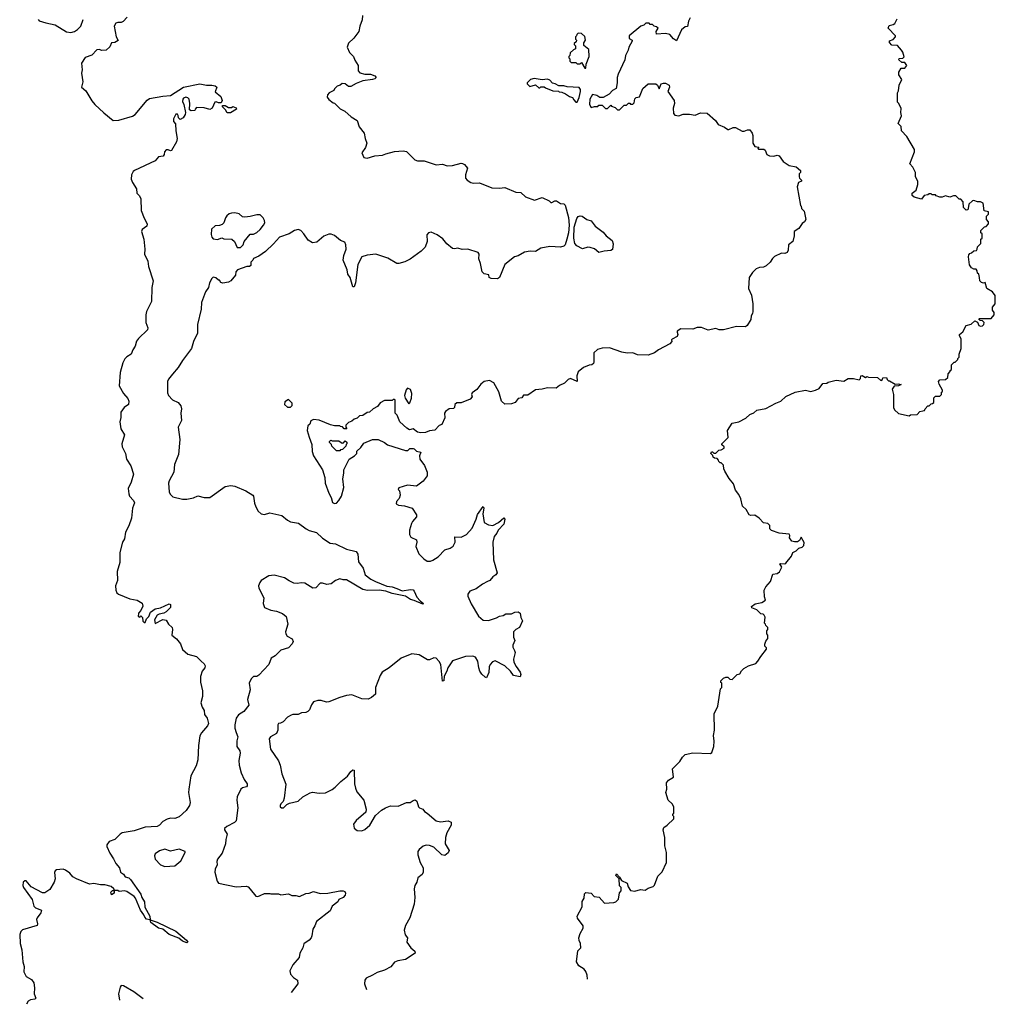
# Model space of a CAD drawing. Extents: x 2293139 to 2515392, y 824115 to 1006937.
# Tile 323 of 417: x 2441366 to 2450292, y 835708 to 844713. Entities that reach past the tile are written whole.
import ezdxf

# ---------------------------------------------------------------- set-up
doc = ezdxf.new("R2010")
doc.units = 0

msp = doc.modelspace()

# ---------------------------------------------------------------- linework, layer by layer
at = {"layer": '0CON10XD'}
for points in [[(2442350, 844735), (2442313.6, 844696.4), (2442295, 844687.5), (2442265, 844687.5), (2442245, 844680), (2442230, 844655), (2442247.5, 844555), (2442268.3, 844521.7), (2442237, 844503), (2442205, 844500), (2442190, 844465), (2442157, 844433), (2442115, 844432.5), (2442095, 844440), (2442073, 844437), (2442025, 844390), (2441963.6, 844366.4), (2441932.5, 844315), (2441936.2, 844255), (2441930, 844225), (2441944.3, 844145), (2441932.9, 844095), (2441971.3, 844061.3), (2442025, 843970), (2442055, 843936.7), (2442135, 843860), (2442220.8, 843790.8), (2442272.5, 843795), (2442398, 843832), (2442422.5, 843845), (2442531.7, 843978.3), (2442555, 843991.2), (2442675, 844013.3), (2442745, 844018.6), (2442865, 844095.7), (2443015, 844125.8), (2443074.1, 844114.1), (2443125, 844113.8), (2443155, 844106.7), (2443170, 844095), (2443153, 844053), (2443205, 844010), (2443217.5, 843975), (2443208.3, 843951.7), (2443185, 843953.3), (2443165, 843962.5), (2443150, 843960), (2443127.5, 843905), (2443107, 843893), (2443055, 843907.5), (2442985, 843910), (2442970, 843895), (2442967, 843883), (2442935, 843880), (2442918.3, 843888.3), (2442923.3, 843945), (2442915.9, 843985.9), (2442905, 843998.8), (2442885, 844003.1), (2442865, 843995.7), (2442858.1, 843985), (2442855.8, 843965), (2442868.3, 843938.3), (2442882.5, 843865), (2442880, 843845), (2442862.5, 843815), (2442835, 843800), (2442820, 843815), (2442817, 843837), (2442808.3, 843848.3), (2442795, 843850), (2442773, 843807), (2442773, 843783), (2442791.7, 843761.7), (2442793.3, 843695), (2442806.2, 843625), (2442799.2, 843595), (2442755, 843517.5), (2442745, 843512.5), (2442725, 843522.5), (2442705, 843522.5), (2442690, 843505), (2442689.3, 843480.7), (2442680, 843465), (2442635, 843460), (2442605, 843422.5), (2442416.4, 843333.6), (2442403.3, 843325), (2442390, 843295), (2442386.7, 843255), (2442396.7, 843225), (2442433.3, 843165), (2442437.5, 843125), (2442463, 843103), (2442473.3, 843075), (2442477.7, 842967.7), (2442505, 842897.5), (2442533.3, 842845), (2442530, 842825), (2442486.7, 842795), (2442481.2, 842775), (2442501.2, 842705), (2442512, 842615), (2442507, 842567), (2442539.2, 842505), (2442544, 842455), (2442586.1, 842326.1), (2442574.2, 842264.2), (2442572, 842135), (2442526.2, 842045), (2442518.8, 842015), (2442521.2, 841945), (2442538, 841895), (2442536.2, 841875), (2442451.7, 841798.3), (2442436.1, 841773.9), (2442423.6, 841726.4), (2442400, 841695), (2442386.2, 841655), (2442345, 841630.8), (2442329.2, 841610.8), (2442310, 841575), (2442285.4, 841485), (2442274.6, 841364.6), (2442315.7, 841295.7), (2442355, 841247.5), (2442363.6, 841223.6), (2442360, 841195), (2442323.3, 841165), (2442290, 841125), (2442290, 841075), (2442282.5, 841035), (2442291.5, 840971.5), (2442323.8, 840915), (2442301.2, 840835), (2442304, 840805), (2442333.3, 840745), (2442342.5, 840695), (2442381.7, 840631.7), (2442408, 840555), (2442385.8, 840484.2), (2442358.8, 840425), (2442363.8, 840376.2), (2442370.8, 840355), (2442407.5, 840315), (2442415.7, 840295), (2442399.1, 840245), (2442387.8, 840155), (2442364.4, 840085), (2442334.4, 840025), (2442325.6, 839965), (2442306.2, 839933.8), (2442281.2, 839838.8), (2442282.7, 839747.3), (2442257.5, 839665), (2442260, 839585), (2442241.2, 839535), (2442246.7, 839495), (2442255, 839472.5), (2442270.5, 839460.4), (2442375, 839416.2), (2442440, 839405), (2442486.4, 839376.4), (2442491.7, 839348.3), (2442475, 839310), (2442452.5, 839285), (2442450, 839255), (2442465, 839250), (2442475, 839260), (2442490, 839245), (2442493, 839213), (2442505, 839200), (2442515, 839200), (2442526, 839234), (2442546, 839255), (2442562.5, 839295), (2442605, 839325.8), (2442653.3, 839335), (2442735, 839369.1), (2442745, 839364.2), (2442745, 839335.8), (2442705, 839298.5), (2442685.4, 839284.6), (2442642.7, 839277.3), (2442625, 839266.7), (2442600, 839225), (2442605, 839190), (2442675, 839226.7), (2442705, 839220), (2442726.1, 839186.1), (2442760, 839155), (2442763.3, 839135), (2442757.5, 839085), (2442799.3, 839049.3), (2442837.5, 839005), (2442855, 838952.5), (2442905, 838910), (2442985, 838890), (2443025, 838845.7), (2443055, 838822.5), (2443064.3, 838805), (2443058.6, 838785), (2443034.2, 838755), (2443021.4, 838705), (2443020.8, 838655), (2443038, 838575), (2443037.7, 838522.3), (2443024.1, 838465.9), (2443034.3, 838424.3), (2443052.5, 838395), (2443058.3, 838358.3), (2443082.5, 838325), (2443092.5, 838275), (2443084.3, 838255.7), (2443029.7, 838190.3), (2443015, 838162.5), (2443002, 838075), (2442996.2, 837945), (2442979.5, 837890.4), (2442931.2, 837798.8), (2442913.8, 837676.2), (2442911.2, 837645), (2442926.7, 837555), (2442920, 837525), (2442889.5, 837480.4), (2442825, 837423.8), (2442785, 837407.5), (2442745, 837410), (2442715, 837401.2), (2442675, 837378.8), (2442644.2, 837345.8), (2442625, 837334), (2442515, 837328), (2442412.5, 837295), (2442302.5, 837275), (2442283.8, 837265), (2442235, 837215.8), (2442185, 837196), (2442163.8, 837165), (2442162.7, 837152.7), (2442190.7, 837090.7), (2442225, 837038.8), (2442244.5, 836994.5), (2442280, 836955), (2442287, 836917), (2442315, 836897.5), (2442332.5, 836875), (2442364.3, 836864.3), (2442380.9, 836850.9), (2442473.3, 836715), (2442483.7, 836683.7), (2442508.1, 836645), (2442510.9, 836595), (2442555.5, 836515), (2442558.3, 836481.7), (2442525, 836485.8), (2442510.6, 836505), (2442503.1, 836525), (2442470.2, 836570.2), (2442425, 836680), (2442412.5, 836695), (2442345, 836740), (2442325, 836746.7), (2442275, 836740), (2442265, 836747.5), (2442230, 836750), (2442230, 836725), (2442205, 836710), (2442200, 836735), (2442215, 836750), (2442230, 836750), (2442230, 836755), (2442227.5, 836765), (2442202.5, 836785), (2442145, 836801.2), (2442105, 836800), (2442045, 836811.4), (2442005, 836806.9), (2441885.7, 836855.7), (2441853.3, 836875), (2441825, 836908.8), (2441785, 836935.8), (2441765, 836942.5), (2441703.6, 836936.4), (2441690.7, 836929.3), (2441683, 836913), (2441690, 836855), (2441682.5, 836825), (2441643, 836757), (2441595, 836727.5), (2441575, 836727.5), (2441471.7, 836781.7), (2441425, 836837.5), (2441413, 836837), (2441397.5, 836825), (2441393.8, 836795), (2441400, 836775), (2441478.8, 836665), (2441496.7, 836605), (2441510.5, 836590.4), (2441565, 836570), (2441559.2, 836545), (2441525, 836500)], [(2441534.1, 844714.1), (2441543.9, 844703.9), (2441605, 844683.3), (2441690, 844665), (2441795, 844603.3), (2441835, 844596.7), (2441866.1, 844603.9), (2441895, 844622.5), (2441926.1, 844653.9), (2441947.5, 844715)], [(2444501.7, 844751.7), (2444499.3, 844710.7), (2444476.7, 844655), (2444467.5, 844605), (2444423.3, 844545), (2444375, 844497.5), (2444360.7, 844460.7), (2444384.2, 844414.2), (2444420, 844375), (2444431.7, 844341.7), (2444462.5, 844295), (2444462.5, 844245), (2444477, 844227), (2444525, 844214), (2444575, 844215.7), (2444615, 844200), (2444626, 844185), (2444616.6, 844173.4), (2444595, 844165.8), (2444505, 844152.5), (2444445, 844130), (2444395, 844102.5), (2444375, 844102.5), (2444345, 844127.5), (2444315, 844130), (2444297, 844113), (2444270, 844105), (2444245, 844080), (2444240, 844065), (2444197, 844043), (2444182.5, 844025), (2444180, 844005), (2444193.6, 843983.6), (2444233, 843953), (2444245, 843950), (2444297, 843897), (2444340, 843875), (2444397.5, 843825), (2444455, 843790), (2444471.7, 843731.7), (2444516.7, 843675), (2444526.7, 843625), (2444542.5, 843585), (2444530, 843545), (2444497.5, 843495), (2444513.6, 843453.6), (2444545, 843446.7), (2444615, 843469.2), (2444685, 843474), (2444715, 843486.2), (2444795, 843508.8), (2444875, 843514), (2444905, 843506.2), (2444980.9, 843430.9), (2445005, 843420.8), (2445065, 843420.8), (2445175, 843385.8), (2445235, 843392), (2445276.4, 843376.4), (2445325, 843378.8), (2445405, 843400), (2445417, 843397), (2445435, 843387.5), (2445463.3, 843355), (2445443.3, 843295), (2445446, 843265), (2445460, 843245), (2445494.4, 843224.4), (2445515, 843219.2), (2445572.3, 843222.3), (2445685, 843176), (2445755, 843171.2), (2445805, 843177.5), (2445905, 843136.7), (2445951.7, 843131.7), (2445995, 843093.3), (2446075, 843063.8), (2446145, 843086.2), (2446210, 843055), (2446225, 843040), (2446235, 843040), (2446263, 843057), (2446276.4, 843056.4), (2446315, 843032.5), (2446345, 843027.5), (2446356.1, 843016.1), (2446385.8, 842904.2), (2446392.2, 842835), (2446385.8, 842765), (2446372.5, 842705), (2446355.6, 842654.4), (2446345, 842641.2), (2446315, 842632), (2446215, 842640), (2446135, 842621.9), (2446085, 842594.2), (2446035, 842595.7), (2445983.7, 842586.3), (2445925.8, 842554.2), (2445892, 842545), (2445805.7, 842475), (2445756.7, 842355), (2445736.4, 842343.6), (2445680, 842345), (2445662.5, 842355), (2445658.3, 842378.3), (2445615, 842390), (2445596.4, 842406.4), (2445582.7, 842482.7), (2445566.2, 842525), (2445569.3, 842569.3), (2445560, 842585), (2445465, 842613.3), (2445412.7, 842612.7), (2445375, 842623.3), (2445345, 842616.7), (2445325, 842620), (2445275, 842662.5), (2445237.9, 842707.9), (2445185, 842743.8), (2445129.3, 842769.3), (2445106.4, 842763.6), (2445090, 842745), (2445093.3, 842683.3), (2445075, 842632.5), (2445040, 842595), (2444938.5, 842521.5), (2444890.9, 842499.1), (2444835, 842484.3), (2444815, 842482.9), (2444735, 842532.5), (2444625, 842567.5), (2444545, 842560.6), (2444496.7, 842545), (2444458.6, 842475), (2444438.8, 842305), (2444425, 842270), (2444415, 842270), (2444388, 842355), (2444366.7, 842385), (2444363.3, 842425), (2444326.7, 842515), (2444330, 842555), (2444354, 842615), (2444351.2, 842655), (2444339.5, 842679.6), (2444302.5, 842695), (2444245, 842738.8), (2444215, 842750), (2444195, 842750), (2444147.7, 842732.3), (2444085, 842677.5), (2444045, 842673.3), (2444005, 842697.5), (2443966.2, 842755), (2443937.5, 842785), (2443915, 842793.3), (2443880, 842785), (2443830, 842755), (2443742.5, 842725), (2443687.7, 842662.3), (2443615, 842592.5), (2443555, 842550), (2443505, 842530), (2443500, 842515), (2443480, 842495), (2443480, 842465), (2443470, 842455), (2443443, 842457), (2443360, 842425), (2443343, 842407), (2443340, 842375), (2443296.4, 842323.6), (2443275, 842312.5), (2443225, 842302.5), (2443205, 842310), (2443195, 842330), (2443185, 842330), (2443161.7, 842351.7), (2443135, 842357.5), (2443122.5, 842345), (2443101.2, 842305), (2443093.8, 842265), (2443065.7, 842224.3), (2443030, 842125), (2443026, 842065), (2442992.2, 841925), (2442992.9, 841845), (2442955, 841770), (2442938.1, 841705), (2442855, 841597.5), (2442815, 841530.8), (2442765, 841472.5), (2442726.9, 841425), (2442718.2, 841405), (2442719.1, 841299.1), (2442728.8, 841275), (2442765, 841236.7), (2442815, 841211.2), (2442841.2, 841181.2), (2442847.5, 841155), (2442841.4, 841115), (2442846.3, 841046.3), (2442816.9, 840985), (2442830.6, 840875), (2442818, 840735), (2442783.2, 840645), (2442776.3, 840573.7), (2442734, 840496), (2442728.2, 840475), (2442734.6, 840395), (2442743.6, 840373.6), (2442768.3, 840348.3), (2442855, 840327.5), (2442895, 840326.7), (2442955, 840340), (2442995, 840357.5), (2443055, 840343.3), (2443105, 840342.5), (2443247.3, 840442.7), (2443297.9, 840452.1), (2443335.5, 840445.4), (2443433.8, 840405), (2443498.8, 840365), (2443506, 840355), (2443515, 840290), (2443526.4, 840256.4), (2443547, 840217), (2443575, 840193.3), (2443605, 840186.7), (2443655, 840202), (2443765, 840177.1), (2443816.7, 840135), (2443845, 840120), (2443917.7, 840107.7), (2443987.5, 840055), (2444015, 840041.2), (2444082.7, 840022.7), (2444135, 839971.2), (2444205, 839926.7), (2444255, 839918.8), (2444355, 839870.6), (2444445, 839848), (2444458.1, 839825), (2444466.1, 839756.1), (2444507, 839697), (2444526.1, 839636.1), (2444579.4, 839595), (2444621.1, 839575), (2444725, 839532), (2444775, 839525.9), (2444815, 839512.3), (2444865, 839489.7), (2444941.8, 839501.8), (2444965, 839497.3), (2444975.8, 839485.8), (2445000.7, 839430.7), (2445028.8, 839398.8), (2445061.2, 839375), (2445055, 839368.8), (2444975, 839402.5), (2444940.6, 839410.6), (2444895, 839440), (2444774.6, 839464.6), (2444715, 839487.1), (2444654.3, 839495.7), (2444547.8, 839492.2), (2444505, 839502.5), (2444355, 839591.2), (2444325, 839590), (2444295, 839600), (2444255, 839583.3), (2444216.1, 839553.9), (2444195, 839550), (2444175, 839547.5), (2444135, 839560), (2444115, 839560), (2444075, 839517.5), (2444047, 839513), (2443975, 839560), (2443945, 839563.3), (2443905, 839556), (2443875, 839560), (2443830.3, 839580.3), (2443789.7, 839609.7), (2443695, 839633.5), (2443645, 839625.6), (2443576.2, 839585), (2443562, 839565), (2443552, 839535), (2443554, 839515), (2443599.2, 839425), (2443593.8, 839375), (2443607, 839337), (2443665, 839311.2), (2443715, 839303.8), (2443771.7, 839281.7), (2443803.3, 839255), (2443820, 839185), (2443798.8, 839115), (2443800, 839095), (2443813.6, 839073.6), (2443859.3, 839049.3), (2443866.7, 839025), (2443857.5, 839005), (2443825, 838967.5), (2443755, 838946.2), (2443703.3, 838895), (2443667, 838873), (2443646.2, 838815), (2443555, 838716.7), (2443535, 838707.5), (2443505, 838706.7), (2443482.5, 838685), (2443466.7, 838645), (2443473.8, 838585), (2443448.8, 838495), (2443462.5, 838445), (2443418, 838385), (2443368.8, 838355), (2443347.1, 838325), (2443333.1, 838265), (2443334.5, 838234.5), (2443347, 838193), (2443361.2, 838155), (2443352.7, 838117.3), (2443352.5, 838065), (2443378.6, 838025), (2443383.3, 838005), (2443372.4, 837937.6), (2443374.5, 837894.5), (2443393.6, 837823.6), (2443420, 837765), (2443447.5, 837725), (2443447.5, 837705), (2443441.7, 837698.3), (2443405, 837688.8), (2443390, 837675), (2443355.6, 837604.4), (2443351.5, 837575), (2443363.1, 837505), (2443345.5, 837384.5), (2443330.6, 837369.4), (2443260, 837335), (2443240, 837315), (2443238.8, 837305), (2443263.9, 837263.9), (2443251.2, 837215), (2443250, 837175), (2443218.3, 837091.7), (2443176.7, 837035), (2443170, 837015), (2443173.3, 836985), (2443153.3, 836945), (2443150, 836915), (2443173.3, 836835), (2443186.4, 836816.4), (2443345, 836781.2), (2443439.3, 836789.3), (2443455, 836782.5), (2443475, 836762.5), (2443525, 836697.5), (2443545, 836692.5), (2443565, 836702.5), (2443605, 836722.5), (2443655, 836722.5), (2443665, 836717.5), (2443735, 836717.5), (2443755, 836710), (2443825, 836717.5), (2443855, 836702.5), (2443891.7, 836701.7), (2443925, 836692.5), (2443985, 836722.5), (2444015, 836723.3), (2444055, 836741.2), (2444115, 836721.2), (2444185, 836724.2), (2444295, 836745.8), (2444326.2, 836746.2), (2444339.3, 836739.3), (2444347.5, 836725), (2444343.3, 836705), (2444325, 836683.3), (2444285, 836667.5), (2444277.5, 836645), (2444223.3, 836605), (2444205, 836563.3), (2444082.5, 836465), (2444067.5, 836425), (2444046.7, 836395), (2444040, 836335), (2444032.7, 836317.3), (2444013.3, 836295), (2443965, 836260), (2443957.5, 836225), (2443927.5, 836175), (2443922.5, 836135), (2443865, 836067.5), (2443837, 836013), (2443844.1, 835984.1), (2443872.3, 835952.3), (2443907.8, 835927.8), (2443911.5, 835895), (2443848.8, 835814.8)], [(2447500.7, 844729.3), (2447485, 844700), (2447475, 844650), (2447453, 844647), (2447420.7, 844619.3), (2447375, 844520), (2447347, 844537), (2447315, 844577.5), (2447275, 844587.5), (2447191.7, 844581.7), (2447187.5, 844605), (2447207.5, 844635), (2447191.7, 844648.3), (2447170, 844655), (2447155, 844670), (2447135, 844670), (2447125, 844680), (2447095, 844680), (2447077, 844663), (2447050, 844655), (2446943.3, 844566.7), (2446941.7, 844541.7), (2446970, 844525), (2446970, 844515), (2446938.3, 844461.7), (2446932.5, 844435), (2446907.5, 844385), (2446902.5, 844345), (2446842.5, 844215), (2446832.5, 844185), (2446832.5, 844135), (2446822.5, 844085), (2446790, 844065), (2446758.3, 844031.7), (2446705, 844000), (2446675, 844000), (2446645, 844020), (2446605, 844030), (2446582.5, 843985), (2446578.3, 843938.3), (2446595, 843910), (2446625, 843920), (2446655, 843920), (2446665, 843930), (2446695, 843930), (2446725, 843900), (2446745, 843900), (2446775, 843930), (2446781.7, 843921.7), (2446815, 843910), (2446835, 843890), (2446855, 843890), (2446895, 843930), (2446918.3, 843931.7), (2446935, 843950), (2446948.3, 843948.3), (2446955, 843940), (2446975, 843940), (2446987, 843953), (2446995, 843990), (2447005, 844000), (2447035, 844007.5), (2447066.4, 844083.6), (2447115, 844126.7), (2447185, 844127.5), (2447200, 844115), (2447215, 844080), (2447233.6, 844126.4), (2447255, 844133.8), (2447275, 844132.5), (2447308.8, 844115), (2447310, 844095), (2447296.7, 844055), (2447352.7, 843972.7), (2447356.2, 843945), (2447343.6, 843903.6), (2447347.5, 843855), (2447358.3, 843838.3), (2447395, 843832.5), (2447435, 843850), (2447495, 843850), (2447545, 843840), (2447595, 843862.5), (2447655, 843857.5), (2447731.7, 843791.7), (2447757.5, 843755), (2447815, 843730), (2447845, 843710), (2447855, 843707.5), (2447893, 843727), (2447915, 843727.5), (2447977, 843693), (2447995, 843692.5), (2448025, 843706.7), (2448045, 843706.7), (2448066.7, 843675), (2448072.5, 843655), (2448072.5, 843585), (2448091.7, 843551.7), (2448128.3, 843548.3), (2448120, 843535), (2448125, 843530), (2448175, 843530), (2448185, 843520), (2448200.7, 843480.7), (2448225, 843467.5), (2448265, 843463.3), (2448295, 843472.5), (2448315, 843466.7), (2448350, 843415), (2448405, 843380), (2448468.3, 843368.3), (2448510, 843335), (2448510, 843315), (2448498.3, 843301.7), (2448497.5, 843275), (2448500, 843265), (2448520, 843245), (2448520, 843235), (2448490, 843225), (2448477.5, 843185), (2448510, 843015), (2448517, 843007), (2448520, 842985), (2448541.7, 842961.7), (2448557.5, 842885), (2448546.4, 842863.6), (2448525, 842847.5), (2448495, 842802.5), (2448450, 842775), (2448450, 842735), (2448440, 842685), (2448400, 842655), (2448396.7, 842605), (2448387.5, 842585), (2448365, 842573.3), (2448335, 842576.7), (2448271.7, 842548.3), (2448251.7, 842528.3), (2448232.5, 842495), (2448195, 842461.2), (2448170.5, 842449.6), (2448134.1, 842445.9), (2448102.5, 842435), (2448069.5, 842400.4), (2448041.2, 842355), (2448033.3, 842255), (2448061.2, 842195), (2448072, 842115), (2448073.8, 842045), (2448070, 842025), (2448057.5, 842005), (2448055, 841970), (2448020, 841915), (2448005.9, 841904.1), (2447925, 841906.2), (2447805, 841876.7), (2447765, 841877.5), (2447735, 841890), (2447665, 841873.3), (2447605, 841897.5), (2447563.6, 841896.4), (2447525, 841883.3), (2447413.6, 841886.4), (2447382.5, 841865), (2447380, 841855), (2447387.5, 841835), (2447382.5, 841815), (2447335, 841790), (2447330, 841785), (2447331.7, 841768.3), (2447315, 841747.5), (2447210, 841695), (2447173.6, 841666.4), (2447115, 841643.3), (2447018.3, 841648.3), (2446975, 841667.5), (2446925, 841662.5), (2446875, 841672.5), (2446761.7, 841711.7), (2446695, 841710), (2446653, 841697), (2446620, 841665), (2446620, 841585), (2446615, 841570), (2446600, 841555), (2446575, 841552.5), (2446525, 841532.5), (2446476.4, 841493.6), (2446464.1, 841455.9), (2446465, 841403.3), (2446405, 841430), (2446385, 841422.5), (2446350.7, 841389.3), (2446303.9, 841366.1), (2446275, 841342.5), (2446195, 841346.7), (2446146.4, 841333.6), (2446085, 841326.7), (2446015, 841277.5), (2445975, 841280), (2445960, 841255), (2445925, 841247.5), (2445898.3, 841211.7), (2445865, 841200), (2445805, 841197.5), (2445774.2, 841224.2), (2445748.8, 841308.8), (2445703, 841393), (2445665, 841412.5), (2445615, 841403.3), (2445585, 841380), (2445549.3, 841330.7), (2445505, 841300), (2445500, 841285), (2445507, 841263), (2445486.4, 841243.6), (2445405, 841210), (2445365, 841210), (2445347.5, 841195), (2445342.5, 841165), (2445335, 841157.5), (2445295, 841152.5), (2445260.7, 841129.3), (2445252.5, 841115), (2445257, 841073), (2445229.3, 841010.7), (2445205, 841002.5), (2445165, 840960), (2445115, 840952.5), (2445077.5, 840937.5), (2445036.4, 840933.6), (2445005, 840941.2), (2444965, 840970), (2444933, 840963), (2444907, 840977), (2444842.5, 841035), (2444820, 841095), (2444800, 841115), (2444800, 841235), (2444795, 841240), (2444781.7, 841238.3), (2444775, 841230), (2444705, 841230), (2444665, 841210), (2444640, 841175), (2444600, 841155), (2444567, 841123), (2444545, 841120), (2444505, 841092.5), (2444475, 841090), (2444455, 841070), (2444425, 841060), (2444405, 841040), (2444375, 841030), (2444350, 841005), (2444350, 840985), (2444360, 840975), (2444355, 840970), (2444335, 840970), (2444318.3, 840988.3), (2444301.7, 840991.7), (2444295, 841000), (2444245, 841000), (2444208.3, 841008.3), (2444105, 841050), (2444053, 841057), (2444030, 841045), (2444020, 841015), (2444003, 840997), (2443997.5, 840955), (2444013.6, 840893.6), (2444039.3, 840829.3), (2444043.3, 840765), (2444052.5, 840725), (2444137.5, 840595), (2444156.4, 840526.4), (2444160, 840475), (2444194.2, 840384.2), (2444217, 840343), (2444227, 840297), (2444245, 840286.7), (2444265, 840292.5), (2444286.7, 840315), (2444311.2, 840355), (2444330, 840435), (2444322.5, 840515), (2444332.5, 840565), (2444330, 840595), (2444380, 840695), (2444430, 840725), (2444450, 840745), (2444451.7, 840768.3), (2444488.3, 840801.7), (2444515, 840840), (2444595, 840872.5), (2444645, 840872.5), (2444705, 840847.5), (2444730, 840825), (2444895, 840773.3), (2444917, 840773), (2444935, 840790), (2444965, 840790), (2444975, 840787.5), (2444996.4, 840766.4), (2445035, 840757.5), (2445023.8, 840725), (2445026, 840695), (2445070, 840635), (2445093.3, 840575), (2445095, 840540), (2445057.7, 840492.3), (2444995, 840447.5), (2444915, 840456.7), (2444835, 840430), (2444830, 840415), (2444840, 840405), (2444847.5, 840365), (2444837, 840333), (2444813, 840307), (2444810, 840285), (2444833, 840273), (2444885, 840266.7), (2444956.1, 840246.1), (2444997.5, 840185), (2444997.5, 840165), (2444958.8, 840125), (2444950, 840105), (2444932, 840045), (2444931.2, 840005), (2444945, 839980), (2444996.7, 839955), (2445000, 839935), (2444991.2, 839895), (2445017.9, 839827.9), (2445063.5, 839783.5), (2445095, 839761.9), (2445125, 839760), (2445145, 839768.5), (2445195, 839801.5), (2445254, 839865), (2445305, 839880.6), (2445331.1, 839898.9), (2445351.4, 839935), (2445346.7, 839983.3), (2445405, 839980.8), (2445454.2, 840005.8), (2445505, 840063.8), (2445541.8, 840145), (2445553.9, 840186.1), (2445605, 840260), (2445613.8, 840245), (2445603.1, 840195), (2445615, 840113.3), (2445655, 840093.3), (2445693.6, 840086.4), (2445745, 840115.8), (2445795, 840156), (2445804, 840144), (2445795, 840100), (2445743.8, 840045), (2445732.3, 840017.7), (2445706.7, 839985), (2445693.8, 839935), (2445701.7, 839771.7), (2445733.3, 839655), (2445722.5, 839635), (2445695, 839617.5), (2445667.5, 839585), (2445645, 839574)], [(2446559.9, 835936.8), (2446557.5, 835975), (2446547, 836007), (2446529.3, 836029.3), (2446480.7, 836060.7), (2446460, 836095), (2446473, 836197), (2446500, 836225), (2446497.5, 836265), (2446483, 836293), (2446480, 836315), (2446493.3, 836355), (2446520, 836405), (2446520, 836425), (2446470, 836495), (2446467.5, 836515), (2446511.7, 836598.3), (2446513, 836647), (2446531.7, 836678.3), (2446533, 836717), (2446545, 836730), (2446595, 836723.3), (2446623, 836693), (2446667, 836687), (2446715, 836632.5), (2446801.7, 836638.3), (2446820, 836645), (2446845, 836670), (2446853, 836727), (2446870, 836745), (2446870, 836775), (2446853, 836793), (2446850, 836855), (2446820, 836885), (2446825, 836900), (2446855, 836870), (2446871.7, 836841.7), (2446922.5, 836815), (2446933, 836783), (2446955, 836750), (2446995, 836742.5), (2447045, 836756.7), (2447087, 836753), (2447115, 836770), (2447160, 836785), (2447173, 836797), (2447205, 836880), (2447245, 836920), (2447282.5, 837005), (2447282.5, 837095), (2447268.3, 837158.3), (2447267.5, 837235), (2447252.5, 837305), (2447260, 837325), (2447290, 837345), (2447350, 837405), (2447350, 837425), (2447340, 837435), (2447340, 837445), (2447350, 837455), (2447350, 837515), (2447335, 837540), (2447297.5, 837575), (2447277.5, 837645), (2447287.5, 837675), (2447282.5, 837735), (2447302.5, 837757.5), (2447347.5, 837785), (2447338.3, 837861.7), (2447405, 837930), (2447430.7, 837969.3), (2447455, 837992.5), (2447525, 838008.8), (2447685, 838002.5), (2447698.3, 838011.7), (2447717.5, 838065), (2447720, 838115), (2447712.5, 838165), (2447722.5, 838215), (2447720, 838365), (2447752.5, 838435), (2447778.3, 838591.7), (2447790, 838605), (2447790, 838645), (2447781.7, 838651.7), (2447780, 838665), (2447805, 838690), (2447825, 838700), (2447845, 838700), (2447861.7, 838681.7), (2447885, 838680), (2447930, 838725), (2447955, 838730), (2447970.7, 838759.3), (2447991.7, 838778.3), (2448035, 838803.3), (2448100, 838825), (2448120, 838845), (2448145, 838890), (2448197.5, 838955), (2448197, 838967), (2448183, 838983), (2448183, 839003), (2448191.2, 839028.8), (2448210, 839055), (2448210, 839085), (2448200, 839095), (2448200, 839125), (2448210, 839135), (2448210, 839155), (2448191.7, 839171.7), (2448190, 839185), (2448180, 839195), (2448187.5, 839247.5), (2448178.3, 839268.3), (2448167, 839277), (2448145, 839280), (2448110, 839315), (2448065, 839332.5), (2448062.5, 839345), (2448095, 839370), (2448155, 839382.5), (2448190, 839405), (2448180, 839435), (2448177.5, 839495), (2448192.5, 839525), (2448236.1, 839573.9), (2448257, 839643), (2448295, 839647.5), (2448316.4, 839663.6), (2448340, 839705), (2448320, 839735), (2448325, 839740), (2448365, 839737.5), (2448375, 839742.5), (2448427.5, 839805), (2448440.7, 839839.3), (2448470, 839855), (2448495, 839880), (2448525, 839890), (2448540, 839905), (2448541.7, 839931.7), (2448515, 839980), (2448500, 839950), (2448481.7, 839938.3), (2448455, 839937.5), (2448430, 839945), (2448407.5, 839975), (2448412.5, 839995), (2448407, 840007), (2448315, 840017.5), (2448245, 840040), (2448230, 840055), (2448228.3, 840088.3), (2448210, 840105), (2448171.7, 840111.7), (2448130, 840155), (2448091.7, 840181.7), (2448055, 840177.5), (2448040, 840185), (2448013, 840233), (2447977.5, 840265), (2447965, 840330), (2447945, 840370), (2447915, 840410), (2447897, 840467), (2447855.9, 840515.9), (2447817.5, 840585), (2447807.5, 840605), (2447805, 840640), (2447785, 840660), (2447775, 840660), (2447761.7, 840671.7), (2447760, 840685), (2447748.3, 840698.3), (2447721.7, 840701.7), (2447711.7, 840711.7), (2447708.3, 840728.3), (2447690, 840745), (2447695, 840760), (2447705, 840760), (2447715, 840750), (2447735, 840750), (2447763, 840777), (2447785, 840780), (2447810, 840795), (2447810, 840805), (2447790, 840825), (2447790, 840835), (2447848.3, 840891.7), (2447843, 840957), (2447885, 841022.5), (2447946.1, 841033.9), (2448010.7, 841069.3), (2448046.4, 841103.6), (2448083.6, 841116.4), (2448109.3, 841140.7), (2448193.6, 841156.4), (2448283, 841207), (2448330, 841225), (2448373.9, 841266.1), (2448460, 841305), (2448555, 841323.3), (2448605, 841313.3), (2448646.4, 841323.6), (2448679.3, 841340.7), (2448713, 841387), (2448751.7, 841388.3), (2448763, 841397), (2448835, 841417.5), (2448905, 841407.5), (2448945, 841430), (2448995, 841430), (2449045, 841420), (2449057.5, 841432.5), (2449062.5, 841455), (2449075, 841460), (2449105, 841440), (2449115, 841450), (2449132.5, 841442.5), (2449215, 841440), (2449245, 841412.5), (2449258.3, 841421.7), (2449261.7, 841438.3), (2449295, 841440), (2449301.7, 841421.7), (2449315, 841410), (2449325, 841410), (2449375, 841380), (2449405, 841382.5), (2449430, 841375), (2449405, 841363.3), (2449365, 841360), (2449347.5, 841335), (2449360, 841285), (2449360, 841165), (2449370, 841145), (2449405, 841110), (2449505, 841090), (2449515, 841100), (2449577, 841103), (2449601.7, 841128.3), (2449630, 841135), (2449645, 841140), (2449650, 841155), (2449675, 841180), (2449685, 841180), (2449705, 841200), (2449718.3, 841201.7), (2449728.3, 841211.7), (2449730, 841255), (2449745, 841270), (2449785, 841270), (2449800, 841285), (2449800, 841305), (2449808.3, 841311.7), (2449810, 841325), (2449779.3, 841379.3), (2449772.5, 841405), (2449785, 841420), (2449837, 841423), (2449858.3, 841441.7), (2449860, 841475), (2449880, 841495), (2449880, 841505), (2449890, 841515), (2449890, 841555), (2449915, 841580), (2449925, 841580), (2449950, 841605), (2449950, 841615), (2449960, 841625), (2449960, 841655), (2449980, 841705), (2449980, 841795), (2449963, 841823), (2449962.5, 841835), (2449993, 841857), (2450025, 841917.5), (2450070.7, 841929.3), (2450105, 841957.5), (2450127.5, 841947.5), (2450140, 841915), (2450155, 841910), (2450175, 841913.3), (2450186.7, 841925), (2450190, 841945), (2450175, 841960), (2450151.7, 841961.7), (2450140, 841975), (2450145, 841980), (2450255, 841980), (2450280, 842015), (2450280, 842035), (2450267, 842057), (2450267, 842083), (2450290, 842115), (2450291.7, 842191.7), (2450265, 842222.5), (2450213.6, 842253.6), (2450198.3, 842308.3), (2450183, 842303), (2450165, 842310), (2450150, 842325), (2450147.5, 842355), (2450140, 842385), (2450130, 842395), (2450127, 842417), (2450115, 842430), (2450095, 842430), (2450073.3, 842443.3), (2450055, 842470), (2450047.5, 842545), (2450048.3, 842561.7), (2450060, 842575), (2450075, 842580), (2450095, 842600), (2450118.3, 842601.7), (2450127, 842613), (2450130, 842635), (2450160, 842665), (2450160, 842705), (2450170, 842715), (2450170, 842755), (2450160, 842765), (2450160, 842785), (2450191.7, 842818.3), (2450208.3, 842821.7), (2450230, 842845), (2450230, 842865), (2450210, 842885), (2450210, 842915), (2450230, 842935), (2450230, 842955), (2450190, 842965), (2450180, 843035), (2450157.5, 843047.5), (2450128.3, 843048.3), (2450095, 843060), (2450083, 843057), (2450050, 843025), (2450047.5, 843005), (2450040, 842975), (2450025, 842970), (2450000, 842995), (2449998.3, 843048.3), (2449975, 843070), (2449961.7, 843071.7), (2449931.7, 843101.7), (2449908.3, 843101.7), (2449875, 843090), (2449835, 843102.5), (2449805, 843090), (2449785, 843090), (2449751.7, 843101.7), (2449745, 843110), (2449715, 843110), (2449705, 843120), (2449685, 843120), (2449675, 843110), (2449640, 843105), (2449615, 843070), (2449548.3, 843088.3), (2449530, 843105), (2449530, 843125), (2449567.5, 843155), (2449582.5, 843205), (2449582.5, 843235), (2449560, 843275), (2449562.5, 843315), (2449537.5, 843365), (2449510, 843395), (2449552.5, 843505), (2449552.5, 843525), (2449482.5, 843645), (2449432.5, 843695), (2449430, 843735), (2449402.5, 843765), (2449433.3, 843835), (2449426.7, 843865), (2449429.3, 843899.3), (2449410, 843945), (2449398.3, 843958.3), (2449397.5, 844045), (2449406.4, 844063.6), (2449410.8, 844115), (2449437.5, 844165), (2449408.3, 844208.3), (2449408.3, 844231.7), (2449431.7, 844268.3), (2449465, 844270), (2449482.5, 844295), (2449465, 844320), (2449435, 844320), (2449410, 844345), (2449411.7, 844358.3), (2449445, 844360), (2449457.5, 844372.5), (2449446.7, 844415), (2449432.5, 844435), (2449396.1, 844476.1), (2449345, 844480), (2449322.5, 844505), (2449325, 844520), (2449357, 844533), (2449380, 844555), (2449380, 844565), (2449312.5, 844635), (2449321.7, 844658.3), (2449358.3, 844668.3)], [(2449358.3, 844668.3), (2449373, 844677), (2449395, 844720)], [(2446545, 844270), (2446550, 844305), (2446576.7, 844375), (2446571.7, 844441.7), (2446528.3, 844478.3), (2446528.3, 844501.7), (2446542.5, 844525), (2446535, 844560), (2446507, 844587), (2446475, 844590), (2446461.7, 844578.3), (2446460, 844565), (2446450, 844555), (2446450, 844535), (2446460, 844525), (2446458.3, 844511.7), (2446440, 844495), (2446440, 844485), (2446450, 844475), (2446450, 844445), (2446431.7, 844438.3), (2446401.7, 844408.3), (2446400, 844385), (2446390, 844375), (2446390, 844365), (2446400, 844355), (2446400, 844335), (2446411.7, 844321.7), (2446455, 844320), (2446465, 844310), (2446495, 844310), (2446505, 844320), (2446535, 844270), (2446545, 844270)], [(2446465, 843960), (2446485, 844000), (2446496.2, 844055), (2446496.7, 844075), (2446485, 844092.5), (2446375, 844097.5), (2446345, 844107.5), (2446298.3, 844108.3), (2446265, 844127.5), (2446241.7, 844131.7), (2446215, 844160), (2446195, 844167.5), (2446145, 844162.5), (2446073.6, 844176.4), (2446040, 844165), (2446010, 844135), (2446010, 844125), (2446033, 844103), (2446085, 844117.5), (2446115, 844090), (2446125, 844090), (2446135, 844100), (2446165, 844100), (2446175, 844090), (2446243, 844063), (2446295, 844060), (2446303, 844053), (2446325, 844050), (2446360, 844035), (2446395, 844010), (2446425, 844000), (2446435, 843980), (2446455, 843960), (2446465, 843960)], [(2443265, 843860), (2443249.3, 843889.3), (2443220, 843915), (2443221.7, 843928.3), (2443247, 843927), (2443275, 843910), (2443305, 843910), (2443315, 843920), (2443346.4, 843906.4), (2443350, 843895), (2443295, 843862.5), (2443265, 843860)], [(2443385, 842630), (2443410, 842655), (2443420, 842685), (2443475, 842750), (2443505, 842752.5), (2443535, 842767.5), (2443567.5, 842795), (2443597.5, 842835), (2443607.5, 842855), (2443607, 842877), (2443595, 842900), (2443567, 842927), (2443535, 842927.5), (2443475, 842912.5), (2443425, 842907.5), (2443405, 842910), (2443375, 842937.5), (2443335, 842947.5), (2443305, 842942.5), (2443283.9, 842936.1), (2443260.7, 842919.3), (2443248.3, 842901.7), (2443232.5, 842855), (2443219.3, 842840.7), (2443195, 842830), (2443155, 842827.5), (2443121.7, 842798.3), (2443117, 842747), (2443123, 842723), (2443135, 842710), (2443175, 842702.5), (2443215, 842717.5), (2443235, 842710), (2443307, 842707), (2443332.5, 842685), (2443355, 842630), (2443385, 842630)], [(2446665, 842583.3), (2446625, 842616.7), (2446585, 842630), (2446565, 842631.2), (2446515, 842617.5), (2446463.9, 842643.9), (2446445.8, 842665.8), (2446434.4, 842715), (2446437.8, 842815), (2446464.1, 842895.9), (2446475, 842913.3), (2446495, 842920), (2446512.5, 842917.5), (2446555, 842886.7), (2446593.6, 842873.6), (2446630, 842825), (2446705, 842771.2), (2446730, 842735), (2446786.7, 842693.3), (2446797, 842663), (2446789.3, 842610.7), (2446775, 842602.5), (2446713.9, 842596.1), (2446665, 842583.3)], [(2444925, 841200), (2444935, 841210), (2444949.3, 841250.7), (2444953.8, 841295), (2444941.7, 841331.7), (2444915, 841342.5), (2444901.2, 841328.8), (2444887.5, 841275), (2444893, 841253), (2444925, 841200)], [(2443845, 841170), (2443860, 841185), (2443860, 841205), (2443825, 841240), (2443791.7, 841218.3), (2443790, 841195), (2443815, 841170), (2443845, 841170)], [(2444295, 840770), (2444265, 840770), (2444221.7, 840811.7), (2444218.3, 840828.3), (2444200, 840845), (2444200, 840855), (2444211.7, 840868.3), (2444225, 840860), (2444285, 840860), (2444315, 840840), (2444328.3, 840841.7), (2444345, 840860), (2444358.3, 840848.3), (2444360, 840835), (2444351.7, 840828.3), (2444348.3, 840811.7), (2444318.3, 840781.7), (2444301.7, 840778.3), (2444295, 840770)], [(2445645, 839574), (2445599.5, 839550.4), (2445543.6, 839506.4), (2445485, 839486.7), (2445465, 839460), (2445465, 839440), (2445495, 839370), (2445565, 839258), (2445605, 839222.5), (2445655, 839218.1), (2445727.3, 839242.7), (2445755, 839258.8), (2445790, 839265), (2445815, 839280), (2445865, 839278.8), (2445895, 839294), (2445925, 839298.8), (2445943.9, 839283.9), (2445951.2, 839245), (2445966.2, 839215), (2445938.6, 839155), (2445903.7, 839136.3), (2445883.8, 839115), (2445883, 839067), (2445896.7, 839035), (2445876.4, 838993.6), (2445876.7, 838975), (2445894, 838945), (2445898.1, 838925), (2445882.5, 838865), (2445885.8, 838835.8), (2445906.8, 838796.8), (2445945, 838746.7), (2445950.8, 838725), (2445946.2, 838703.8), (2445883.8, 838715), (2445855, 838756.2), (2445805, 838804), (2445715, 838850), (2445691.2, 838838.8), (2445671.2, 838815), (2445662, 838795), (2445656.8, 838743.2), (2445637.5, 838695), (2445625, 838700), (2445595, 838726.2), (2445577.1, 838755), (2445565.7, 838785), (2445556, 838845), (2445535, 838882.5), (2445513, 838893), (2445445, 838888), (2445325, 838850), (2445282.9, 838785), (2445275, 838754), (2445249.5, 838710.5), (2445245, 838667.5), (2445235, 838662.5), (2445219.2, 838815), (2445205, 838842.5), (2445175, 838872.5), (2445155, 838876.7), (2445115, 838857.5), (2445097, 838857), (2445020, 838905), (2444955, 838913.3), (2444856.4, 838873.6), (2444747.5, 838785), (2444682.5, 838745), (2444663.3, 838715), (2444620, 838605), (2444620, 838545), (2444585, 838512.5), (2444555, 838500), (2444495, 838502.5), (2444405, 838537.5), (2444355, 838533.3), (2444295, 838513.8), (2444195, 838473.8), (2444171.7, 838471.7), (2444125, 838486.7), (2444095, 838486.7), (2444055, 838473.3), (2444035, 838447.5), (2444018.3, 838401.7), (2444003.6, 838386.4), (2443983, 838377), (2443945, 838372.5), (2443915, 838357.5), (2443865, 838357.5), (2443848.3, 838351.7), (2443817, 838333), (2443775, 838292.5), (2443751.7, 838278.3), (2443732.5, 838275), (2443727, 838263), (2443728, 838215), (2443715.8, 838185), (2443660, 838155), (2443647.5, 838135), (2443660, 838040), (2443734.4, 837935), (2443748.6, 837895), (2443763.8, 837815), (2443801.7, 837721.7), (2443787, 837593), (2443777, 837563), (2443755, 837540), (2443750, 837525), (2443750, 837515), (2443760, 837505), (2443780, 837505), (2443810, 837535), (2443835, 837547.5), (2443915, 837566.7), (2443957.5, 837605), (2444025, 837642.5), (2444045, 837647.5), (2444105, 837637.5), (2444165, 837642.5), (2444225, 837672.5), (2444252.5, 837695), (2444305, 837746.7), (2444365, 837793.3), (2444395, 837837.5), (2444415, 837853.3), (2444425, 837850), (2444430, 837725), (2444437.5, 837685), (2444451.7, 837651.7), (2444513.6, 837573.6), (2444536.4, 837493.6), (2444532.5, 837465), (2444445, 837388.8), (2444421.2, 837355), (2444425, 837320), (2444455, 837297.5), (2444495, 837293.3), (2444525, 837306.2), (2444568.8, 837345), (2444622.5, 837435), (2444675, 837482.5), (2444713.9, 837506.1), (2444758.3, 837521.7), (2444829.3, 837520.7), (2444905, 837552.5), (2444937, 837553), (2444965, 837572.5), (2444985, 837577.5), (2445000, 837565), (2445014.1, 837514.1), (2445023.6, 837503.6), (2445053, 837493), (2445070.7, 837470.7), (2445095, 837457.5), (2445175, 837386.7), (2445215, 837377.5), (2445285, 837387.5), (2445313.3, 837375), (2445313.8, 837345), (2445275, 837276.7), (2445262.3, 837232.3), (2445259.2, 837175), (2445293.8, 837115), (2445285.6, 837094.4), (2445255, 837068.8), (2445228.8, 837075), (2445155.3, 837145.4), (2445115, 837160), (2445085, 837162.9), (2445056.7, 837155), (2445020, 837125), (2445010, 837105), (2445008.8, 837075), (2445030.8, 837005), (2445055.8, 836955), (2445058, 836915), (2445046.7, 836895), (2445010, 836865), (2444998, 836825), (2444981.4, 836795), (2444974, 836765), (2444981.2, 836685), (2444976.2, 836625), (2444935, 836500), (2444895, 836430), (2444883.8, 836385), (2444894.1, 836344.1), (2444912.5, 836315), (2444907.5, 836275), (2444943, 836223), (2444981.2, 836195), (2444983.3, 836175), (2444895, 836117.5), (2444825, 836106.7), (2444795, 836092.5), (2444760.7, 836049.3), (2444705, 836021.2), (2444635, 835998.8), (2444594.1, 835975.9), (2444535, 835946.7), (2444525, 835927.5), (2444520, 835895), (2444537.5, 835844.4)], [(2442695, 836969.1), (2442785, 836973.3), (2442839.8, 837020.2), (2442880, 837095), (2442880, 837105), (2442825, 837126.2), (2442745, 837108.5), (2442695, 837127.1), (2442645, 837111.4), (2442606.2, 837085), (2442598.8, 837065), (2442606.2, 837035), (2442655, 836983.1), (2442695, 836969.1)], [(2441525, 836500), (2441519.4, 836485), (2441530, 836445), (2441525, 836427.5), (2441392.3, 836387.7), (2441375, 836372.5), (2441366, 836345), (2441369.4, 836265), (2441384.4, 836205), (2441395.7, 836095), (2441407.5, 836055), (2441403.3, 836005), (2441425, 835962.5), (2441475, 835933.8), (2441496.7, 835905), (2441502.5, 835857.5), (2441497.5, 835805), (2441513.8, 835765), (2441505, 835754.3), (2441465, 835748.1), (2441445, 835735.8), (2441427, 835708)], [(2442895, 836270), (2442855, 836286.9), (2442822.3, 836312.3), (2442735, 836346.4), (2442675, 836393.8), (2442635, 836405.5), (2442565.8, 836455), (2442560.5, 836479.6), (2442625, 836457.9), (2442795, 836376.7), (2442890.8, 836295), (2442903.3, 836275), (2442895, 836270)], [(2442495, 835756.8), (2442410.7, 835820.7), (2442315, 835877.5), (2442295, 835880), (2442283.8, 835865), (2442271.2, 835805), (2442278.5, 835746.9)]]:
    msp.add_lwpolyline(points, dxfattribs=at)

doc.saveas('drawing.dxf')
